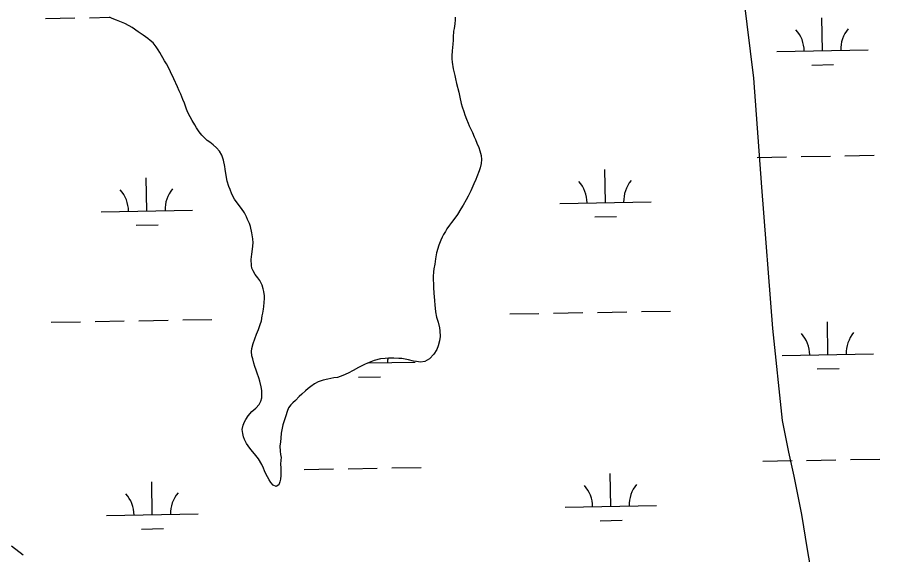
# Model space of a CAD drawing. Extents: x 3925854 to 3964121, y 224593 to 250589.
# Drawn here: x 3936067 to 3937011, y 232292 to 232881 of the extents above; entities that cross this region are included whole.
import ezdxf

# ---------------------------------------------------------------- set-up
doc = ezdxf.new("R2010")
doc.units = 0
doc.layers.add('V-TOPO-SHOR', color=7, linetype='Continuous')
doc.layers.add('V-WETL-SWMP', color=7, linetype='Continuous')

msp = doc.modelspace()

# ---------------------------------------------------------------- linework, layer by layer
at = {"layer": 'V-TOPO-SHOR'}
for points in [[(3936904.456, 232439.239), (3936894.13, 232540.034), (3936881.928, 232694.58), (3936873.404, 232813.978), (3936854.597, 232965.135), (3936836.7, 233092.406), (3936821.276, 233172.569), (3936809.969, 233239.499), (3936794.943, 233345.555), (3936770.998, 233480.066), (3936756.676, 233582.146), (3936747.444, 233641.133), (3936743.149, 233671.623), (3936735.494, 233706.065), (3936722.786, 233730.159)], [(3936944.038, 232206.169), (3936939.952, 232251.593), (3936932.112, 232297.813), (3936925.843, 232336.327), (3936917.211, 232378.205), (3936911.716, 232404.475), (3936904.456, 232439.239)]]:
    msp.add_lwpolyline(points, dxfattribs=at)
at = {"layer": 'V-WETL-SWMP'}
for p, q in [((3936098.292, 232879.255), (3936130.287, 232879.837)), ((3936146.284, 232880.128), (3936168.383, 232880.53)), ((3936171.037, 232879.382), (3936168.214, 232880.603)), ((3936175.898, 232877.402), (3936171.037, 232879.382)), ((3936181.231, 232875.114), (3936175.898, 232877.402)), ((3936184.837, 232873.745), (3936181.231, 232875.114)), ((3936189.547, 232871.295), (3936184.837, 232873.745)), ((3936546.194, 232873.227), (3936545.306, 232868.377)), ((3936546.461, 232877.602), (3936546.194, 232873.227)), ((3936546.585, 232880.727), (3936546.461, 232877.602)), ((3936948.299, 232843.961), (3936947.644, 232879.955)), ((3936192.845, 232869.455), (3936189.547, 232871.295)), ((3936199.452, 232864.682), (3936192.845, 232869.455)), ((3936205.114, 232860.836), (3936199.452, 232864.682)), ((3936544.714, 232865.248), (3936544.311, 232858.841)), ((3936545.306, 232868.377), (3936544.714, 232865.248)), ((3936210.303, 232857.297), (3936205.114, 232860.836)), ((3936212.822, 232855.293), (3936210.303, 232857.297)), ((3936215.816, 232852.669), (3936212.822, 232855.293)), ((3936544.188, 232855.561), (3936543.765, 232851.184)), ((3936544.311, 232858.841), (3936544.188, 232855.561)), ((3936219.296, 232848.332), (3936215.816, 232852.669)), ((3936221.362, 232844.761), (3936219.296, 232848.332)), ((3936223.109, 232841.968), (3936221.362, 232844.761)), ((3936543.765, 232851.184), (3936543.059, 232843.837)), ((3936898.307, 232843.052), (3936998.29, 232844.87)), ((3936228.51, 232832.966), (3936223.109, 232841.968)), ((3936543.059, 232843.837), (3936542.801, 232838.525)), ((3936542.801, 232838.525), (3936542.836, 232835.09)), ((3936542.836, 232835.09), (3936543.187, 232831.346)), ((3936230.419, 232829.551), (3936228.51, 232832.966)), ((3936232.967, 232824.736), (3936230.419, 232829.551)), ((3936543.187, 232831.346), (3936544.199, 232824.017)), ((3936936.581, 232828.314), (3936960.577, 232828.751)), ((3936234.879, 232821.007), (3936232.967, 232824.736)), ((3936238.552, 232813.081), (3936234.879, 232821.007)), ((3936544.199, 232824.017), (3936545.991, 232816.696)), ((3936545.991, 232816.696), (3936546.651, 232813.267)), ((3936242.543, 232804.533), (3936238.552, 232813.081)), ((3936546.651, 232813.267), (3936547.955, 232807.971)), ((3936547.955, 232807.971), (3936550.393, 232798.626)), ((3936244.305, 232800.179), (3936242.543, 232804.533)), ((3936246.219, 232796.294), (3936244.305, 232800.179)), ((3936550.393, 232798.626), (3936551.542, 232793.172)), ((3936248.466, 232790.383), (3936246.219, 232796.294)), ((3936250.067, 232786.496), (3936248.466, 232790.383)), ((3936551.542, 232793.172), (3936553.173, 232786.318)), ((3936252.155, 232780.895), (3936250.067, 232786.496)), ((3936253.6, 232777.006), (3936252.155, 232780.895)), ((3936553.173, 232786.318), (3936554.148, 232782.58)), ((3936554.148, 232782.58), (3936555.764, 232777.287)), ((3936256.312, 232771.412), (3936253.6, 232777.006)), ((3936258.536, 232767.687), (3936256.312, 232771.412)), ((3936555.764, 232777.287), (3936557.049, 232773.865)), ((3936557.049, 232773.865), (3936558.658, 232769.197)), ((3936558.658, 232769.197), (3936560.578, 232764.688)), ((3936261.398, 232762.719), (3936258.536, 232767.687)), ((3936263.461, 232759.461), (3936261.398, 232762.719)), ((3936266.471, 232755.276), (3936263.461, 232759.461)), ((3936560.578, 232764.688), (3936561.856, 232761.89)), ((3936561.856, 232761.89), (3936563.776, 232757.381)), ((3936269.32, 232751.557), (3936266.471, 232755.276)), ((3936271.528, 232749.393), (3936269.32, 232751.557)), ((3936563.776, 232757.381), (3936565.213, 232754.273)), ((3936565.213, 232754.273), (3936567.289, 232749.765)), ((3936567.289, 232749.765), (3936568.569, 232746.811)), ((3936275.158, 232745.683), (3936271.528, 232749.393)), ((3936277.989, 232743.681), (3936275.158, 232745.683)), ((3936281.764, 232741.065), (3936277.989, 232743.681)), ((3936285.389, 232737.823), (3936281.764, 232741.065)), ((3936568.569, 232746.811), (3936570.172, 232742.768)), ((3936570.172, 232742.768), (3936572.251, 232737.948)), ((3936288.706, 232734.109), (3936285.389, 232737.823)), ((3936290.937, 232729.76), (3936288.706, 232734.109)), ((3936572.251, 232737.948), (3936573.537, 232734.369)), ((3936573.537, 232734.369), (3936574.993, 232729.387)), ((3936292.87, 232724.002), (3936290.937, 232729.76)), ((3936294.345, 232717.146), (3936292.87, 232724.002)), ((3936575.196, 232724.861), (3936574.928, 232720.486)), ((3936574.993, 232729.387), (3936575.196, 232724.861)), ((3936877.001, 232727.213), (3936908.996, 232727.795)), ((3936924.993, 232728.086), (3936956.988, 232728.668)), ((3936972.985, 232728.959), (3937004.98, 232729.54)), ((3936294.844, 232714.184), (3936294.345, 232717.146)), ((3936295.851, 232707.323), (3936294.844, 232714.184)), ((3936572.513, 232712.341), (3936570.238, 232705.759)), ((3936573.727, 232715.788), (3936572.513, 232712.341)), ((3936574.928, 232720.486), (3936573.727, 232715.788)), ((3936710.809, 232677.754), (3936710.154, 232713.748)), ((3936208.984, 232668.629), (3936208.329, 232704.623)), ((3936296.85, 232701.243), (3936295.851, 232707.323)), ((3936569.018, 232702.935), (3936566.881, 232698.072)), ((3936570.238, 232705.759), (3936569.018, 232702.935)), ((3936298.785, 232695.329), (3936296.85, 232701.243)), ((3936300.069, 232691.907), (3936298.785, 232695.329)), ((3936566.881, 232698.072), (3936563.525, 232690.386)), ((3936302.152, 232686.775), (3936300.069, 232691.907)), ((3936305.018, 232681.338), (3936302.152, 232686.775)), ((3936560.615, 232684.735), (3936558.315, 232680.651)), ((3936563.525, 232690.386), (3936560.615, 232684.735)), ((3936308.821, 232675.912), (3936305.018, 232681.338)), ((3936312.617, 232671.266), (3936308.821, 232675.912)), ((3936555.093, 232674.996), (3936552.793, 232670.913)), ((3936558.315, 232680.651), (3936555.093, 232674.996)), ((3936660.817, 232676.845), (3936760.801, 232678.663)), ((3936158.992, 232667.72), (3936258.976, 232669.538)), ((3936315.945, 232666.459), (3936312.617, 232671.266)), ((3936318.02, 232662.108), (3936315.945, 232666.459)), ((3936548.797, 232664.626), (3936546.026, 232660.693)), ((3936552.793, 232670.913), (3936548.797, 232664.626)), ((3936319.298, 232659.31), (3936318.02, 232662.108)), ((3936321.219, 232654.645), (3936319.298, 232659.31)), ((3936542.328, 232655.814), (3936540.17, 232653.138)), ((3936546.026, 232660.693), (3936542.328, 232655.814)), ((3936699.091, 232662.107), (3936723.087, 232662.543)), ((3936197.266, 232652.982), (3936221.262, 232653.419)), ((3936322.343, 232651.689), (3936321.219, 232654.645)), ((3936323.82, 232644.677), (3936322.343, 232651.689)), ((3936535.712, 232646.221), (3936533.719, 232642.609)), ((3936537.401, 232649.049), (3936535.712, 232646.221)), ((3936540.17, 232653.138), (3936537.401, 232649.049)), ((3936325.138, 232637.976), (3936323.82, 232644.677)), ((3936325.339, 232633.606), (3936325.138, 232637.976)), ((3936530.814, 232636.489), (3936528.528, 232631)), ((3936532.342, 232639.784), (3936530.814, 232636.489)), ((3936533.719, 232642.609), (3936532.342, 232639.784)), ((3936324.786, 232626.573), (3936325.339, 232633.606)), ((3936528.528, 232631), (3936526.114, 232622.699)), ((3936323.027, 232615.311), (3936324.061, 232621.1)), ((3936324.061, 232621.1), (3936324.786, 232626.573)), ((3936526.114, 232622.699), (3936524.931, 232616.284)), ((3936323.405, 232608.913), (3936323.027, 232615.311)), ((3936324.062, 232605.796), (3936323.405, 232608.913)), ((3936524.055, 232610.341), (3936523.014, 232605.178)), ((3936524.931, 232616.284), (3936524.055, 232610.341)), ((3936325.34, 232602.998), (3936324.062, 232605.796)), ((3936327.723, 232598.963), (3936325.34, 232602.998)), ((3936330.414, 232595.399), (3936327.723, 232598.963)), ((3936522.892, 232601.897), (3936522.318, 232596.894)), ((3936523.014, 232605.178), (3936522.892, 232601.897)), ((3936332.787, 232592.456), (3936330.414, 232595.399)), ((3936335.183, 232587.171), (3936332.787, 232592.456)), ((3936522.318, 232596.894), (3936522.508, 232593.617)), ((3936522.508, 232593.617), (3936522.562, 232588.308)), ((3936336.316, 232583.279), (3936335.183, 232587.171)), ((3936337.127, 232580.32), (3936336.316, 232583.279)), ((3936337.642, 232575.797), (3936337.127, 232580.32)), ((3936522.562, 232588.308), (3936522.757, 232584.562)), ((3936522.757, 232584.562), (3936523.13, 232578.632)), ((3936337.563, 232568.3), (3936337.83, 232572.675)), ((3936337.83, 232572.675), (3936337.642, 232575.797)), ((3936523.13, 232578.632), (3936523.484, 232574.575)), ((3936523.484, 232574.575), (3936523.681, 232570.517)), ((3936523.681, 232570.517), (3936524.203, 232565.369)), ((3936335.963, 232556.728), (3936336.543, 232561.106)), ((3936336.543, 232561.106), (3936336.981, 232564.078)), ((3936336.981, 232564.078), (3936337.563, 232568.3)), ((3936524.203, 232565.369), (3936524.391, 232562.248)), ((3936524.391, 232562.248), (3936524.901, 232558.193)), ((3936334.332, 232548.279), (3936335.213, 232553.753)), ((3936335.213, 232553.753), (3936335.963, 232556.728)), ((3936524.901, 232558.193), (3936526.053, 232552.427)), ((3936526.053, 232552.427), (3936527.673, 232546.666)), ((3936606.165, 232555.76), (3936638.16, 232556.342)), ((3936654.158, 232556.633), (3936686.152, 232557.215)), ((3936702.15, 232557.505), (3936734.144, 232558.087)), ((3936750.142, 232558.378), (3936782.136, 232558.96)), ((3936104.34, 232546.635), (3936136.335, 232547.217)), ((3936152.332, 232547.508), (3936184.327, 232548.09)), ((3936200.325, 232548.381), (3936232.319, 232548.962)), ((3936248.317, 232549.253), (3936280.311, 232549.835)), ((3936331.307, 232538.722), (3936333.125, 232544.206)), ((3936333.125, 232544.206), (3936334.332, 232548.279)), ((3936527.673, 232546.666), (3936529.299, 232540.436)), ((3936954.347, 232511.341), (3936953.692, 232547.335)), ((3936327.039, 232528.528), (3936329.174, 232533.547)), ((3936329.174, 232533.547), (3936331.307, 232538.722)), ((3936529.299, 232540.436), (3936529.801, 232537.162)), ((3936529.801, 232537.162), (3936530.019, 232531.074)), ((3936324.023, 232518.035), (3936325.216, 232523.512)), ((3936325.216, 232523.512), (3936327.039, 232528.528)), ((3936529.441, 232526.539), (3936527.782, 232520.744)), ((3936530.019, 232531.074), (3936529.441, 232526.539)), ((3936323.59, 232514.595), (3936324.023, 232518.035)), ((3936324.108, 232509.759), (3936323.59, 232514.595)), ((3936526.417, 232516.826), (3936523.191, 232511.64)), ((3936527.782, 232520.744), (3936526.417, 232516.826)), ((3936324.92, 232506.644), (3936324.108, 232509.759)), ((3936326.063, 232501.815), (3936324.92, 232506.644)), ((3936457.831, 232504.725), (3936450.521, 232501.839)), ((3936464.84, 232506.514), (3936457.831, 232504.725)), ((3936469.986, 232507.192), (3936464.84, 232506.514)), ((3936473.574, 232507.541), (3936469.986, 232507.192)), ((3936479.353, 232507.444), (3936473.574, 232507.541)), ((3936484.665, 232507.186), (3936479.353, 232507.444)), ((3936487.947, 232506.907), (3936484.665, 232507.186)), ((3936495.299, 232505.733), (3936487.947, 232506.907)), ((3936500.938, 232504.073), (3936495.299, 232505.733)), ((3936518.244, 232506.749), (3936513.123, 232503.573)), ((3936523.191, 232511.64), (3936518.244, 232506.749)), ((3936904.355, 232510.432), (3937004.338, 232512.25)), ((3936327.191, 232498.391), (3936326.063, 232501.815)), ((3936328.794, 232494.347), (3936327.191, 232498.391)), ((3936440.732, 232497.054), (3936434.831, 232493.871)), ((3936447.256, 232500.4), (3936440.732, 232497.054)), ((3936450.521, 232501.839), (3936447.256, 232500.4)), ((3936451.426, 232502.196), (3936502.513, 232503.125)), ((3936452.522, 232502.216), (3936452.514, 232502.626)), ((3936504.065, 232503.637), (3936500.938, 232504.073)), ((3936508.445, 232502.901), (3936504.065, 232503.637)), ((3936513.123, 232503.573), (3936508.445, 232502.901)), ((3936942.629, 232495.694), (3936966.625, 232496.131)), ((3936329.922, 232490.923), (3936328.794, 232494.347)), ((3936331.536, 232485.787), (3936329.922, 232490.923)), ((3936332.668, 232482.05), (3936331.536, 232485.787)), ((3936413.677, 232485.69), (3936407.13, 232484.53)), ((3936417.574, 232486.355), (3936413.677, 232485.69)), ((3936423.644, 232488.291), (3936417.574, 232486.355)), ((3936429.24, 232490.847), (3936423.644, 232488.291)), ((3936434.831, 232493.871), (3936429.24, 232490.847)), ((3936440.804, 232486.569), (3936464.8, 232487.006)), ((3936334.135, 232475.975), (3936332.668, 232482.05)), ((3936334.801, 232471.922), (3936334.135, 232475.975)), ((3936388.317, 232476.53), (3936385.53, 232474.159)), ((3936392.505, 232479.227), (3936388.317, 232476.53)), ((3936396.388, 232481.297), (3936392.505, 232479.227)), ((3936401.988, 232483.384), (3936396.388, 232481.297)), ((3936407.13, 232484.53), (3936401.988, 232483.384)), ((3936334.727, 232463.957), (3936334.801, 232471.922)), ((3936378.566, 232467.997), (3936375.781, 232465.47)), ((3936382.589, 232471.63), (3936378.566, 232467.997)), ((3936385.53, 232474.159), (3936382.589, 232471.63)), ((3936331.991, 232456.59), (3936333.672, 232460.198)), ((3936333.672, 232460.198), (3936334.727, 232463.957)), ((3936368.669, 232458.527), (3936366.505, 232456.318)), ((3936371.608, 232461.211), (3936368.669, 232458.527)), ((3936375.781, 232465.47), (3936371.608, 232461.211)), ((3936319.937, 232444.286), (3936324.105, 232449.013)), ((3936324.105, 232449.013), (3936328.438, 232452.805)), ((3936328.438, 232452.805), (3936331.991, 232456.59)), ((3936362.52, 232448.938), (3936361.007, 232444.238)), ((3936364.198, 232452.859), (3936362.52, 232448.938)), ((3936366.505, 232456.318), (3936364.198, 232452.859)), ((3936315.944, 232437.686), (3936317.478, 232440.357)), ((3936317.478, 232440.357), (3936319.937, 232444.286)), ((3936359.949, 232440.791), (3936357.985, 232434.369)), ((3936361.007, 232444.238), (3936359.949, 232440.791)), ((3936313.22, 232429.226), (3936314.263, 232434.077)), ((3936314.045, 232424.862), (3936313.22, 232429.226)), ((3936314.263, 232434.077), (3936315.944, 232437.686)), ((3936356.79, 232429.047), (3936356.205, 232425.137)), ((3936357.985, 232434.369), (3936356.79, 232429.047)), ((3936314.864, 232421.122), (3936314.045, 232424.862)), ((3936315.988, 232418.167), (3936314.864, 232421.122)), ((3936355.633, 232419.978), (3936355.363, 232415.915)), ((3936356.205, 232425.137), (3936355.633, 232419.978)), ((3936318.215, 232414.13), (3936315.988, 232418.167)), ((3936321.703, 232409.012), (3936318.215, 232414.13)), ((3936355.363, 232415.915), (3936354.633, 232410.911)), ((3936354.633, 232410.911), (3936355, 232405.605)), ((3936324.552, 232405.293), (3936321.703, 232409.012)), ((3936326.765, 232402.661), (3936324.552, 232405.293)), ((3936331.195, 232397.085), (3936326.765, 232402.661)), ((3936355, 232405.605), (3936355.35, 232401.861)), ((3936355.35, 232401.861), (3936355.851, 232398.743)), ((3936334.848, 232391.032), (3936331.195, 232397.085)), ((3936336.607, 232386.99), (3936334.848, 232391.032)), ((3936355.57, 232395.617), (3936355.459, 232391.243)), ((3936355.459, 232391.243), (3936355.811, 232387.343)), ((3936355.851, 232398.743), (3936355.57, 232395.617)), ((3936883.049, 232394.593), (3936915.044, 232395.175)), ((3936931.041, 232395.466), (3936963.036, 232396.048)), ((3936979.033, 232396.339), (3937011.028, 232396.92)), ((3936337.887, 232384.036), (3936336.607, 232386.99)), ((3936339.324, 232380.928), (3936337.887, 232384.036)), ((3936355.695, 232383.438), (3936355.585, 232378.908)), ((3936355.811, 232387.343), (3936355.695, 232383.438)), ((3936381.224, 232385.469), (3936413.219, 232386.05)), ((3936429.216, 232386.341), (3936461.211, 232386.923)), ((3936477.208, 232387.214), (3936509.203, 232387.796)), ((3936342.828, 232374.249), (3936339.324, 232380.928)), ((3936344.734, 232371.145), (3936342.828, 232374.249)), ((3936355.158, 232374.843), (3936354.564, 232371.87)), ((3936355.585, 232378.908), (3936355.158, 232374.843)), ((3936716.857, 232345.134), (3936716.202, 232381.128)), ((3936215.032, 232336.009), (3936214.377, 232372.003)), ((3936347.103, 232368.515), (3936344.734, 232371.145)), ((3936350.556, 232366.832), (3936347.103, 232368.515)), ((3936353.503, 232368.736), (3936350.556, 232366.832)), ((3936354.564, 232371.87), (3936353.503, 232368.736)), ((3936666.865, 232344.225), (3936766.849, 232346.043)), ((3936165.04, 232335.1), (3936265.024, 232336.918)), ((3936705.139, 232329.487), (3936729.136, 232329.923)), ((3936203.314, 232320.362), (3936227.31, 232320.799)), ((3936060.973, 232301.786), (3936073.763, 232292.168))]:
    msp.add_line(p, q, dxfattribs=at)
for centre, start, end in [((3936893.056, 232843.431), 0.269879, 41.813537), ((3937003.524, 232845.44), 140.269876, 181.813534), ((3936655.566, 232677.224), 0.269879, 41.813537), ((3936766.034, 232679.233), 140.269876, 181.813534), ((3936153.741, 232668.099), 0.269879, 41.813537), ((3936264.209, 232670.108), 140.269876, 181.813534), ((3936899.104, 232510.811), 0.269879, 41.813537), ((3937009.572, 232512.82), 140.269876, 181.813534), ((3936507.747, 232503.695), 173.874463, 181.813534), ((3936661.615, 232344.604), 0.269879, 41.813537), ((3936772.082, 232346.613), 140.269876, 181.813534), ((3936159.789, 232335.479), 0.269879, 41.813537), ((3936270.257, 232337.488), 140.269876, 181.813534)]:
    msp.add_arc(centre, 35.246, start, end, dxfattribs=at)

doc.saveas('drawing.dxf')
